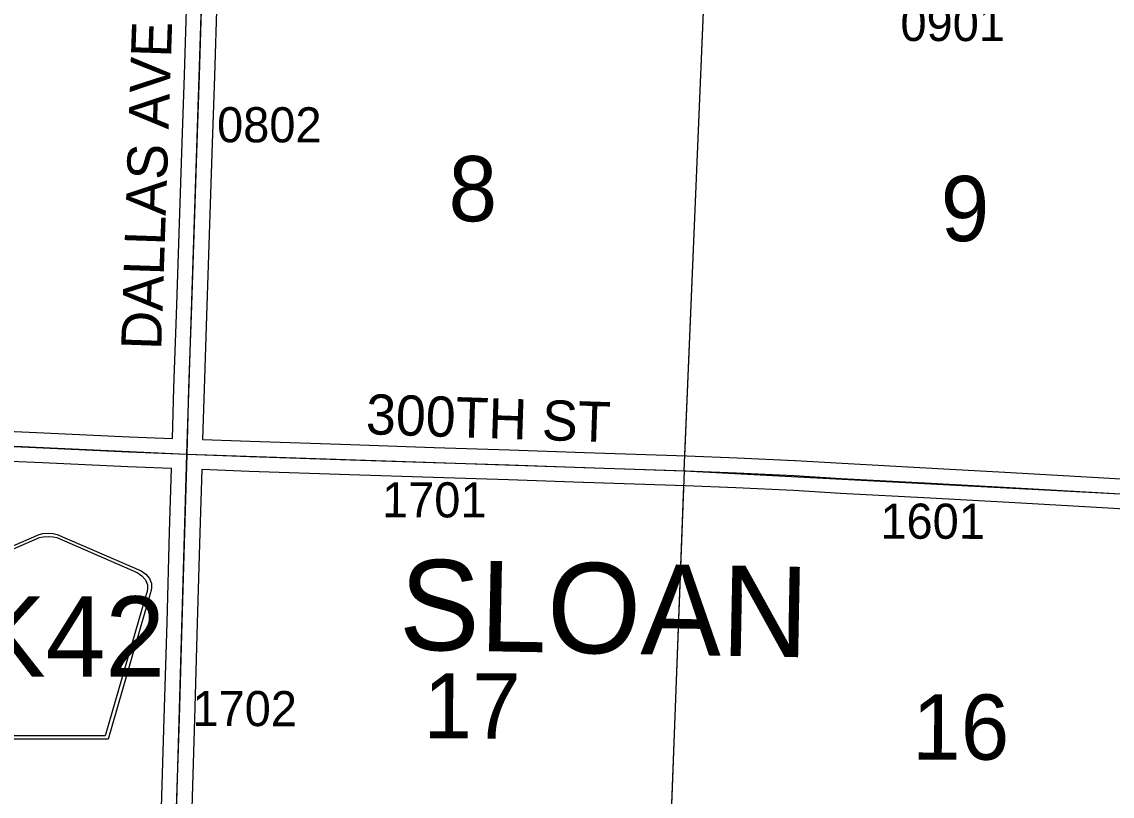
# Model space of a CAD drawing. Extents: x -157.2 to -99.3, y 12.2 to 46.2.
# Drawn here: x -140.306 to -138.133, y 20.323 to 21.866 of the extents above; entities that cross this region are included whole.
import ezdxf

# ---------------------------------------------------------------- set-up
doc = ezdxf.new("R2010")
doc.units = 0
for name, color, linetype in [('tdCoSecRdNmbr', 7, 'Continuous'), ('tdCoSecRdTxt', 7, 'Continuous'), ('tdCoSecRteBand', 7, 'Continuous'), ('tdCoSecRteCL', 7, 'Continuous'), ('tdCoSectLine', 7, 'Continuous'), ('tdCoSectLinePart', 7, 'Continuous'), ('tdCoSectNmbr', 7, 'Continuous'), ('tdCoShieldCoRteHrd', 7, 'Continuous'), ('tdCoSurfConc', 7, 'Continuous'), ('tdCoSurfGravel', 7, 'Continuous'), ('tdCoTwpNameTxt', 7, 'Continuous')]:
    doc.layers.add(name, color=color, linetype=linetype)

msp = doc.modelspace()

# ---------------------------------------------------------------- linework, layer by layer
at = {"layer": 'tdCoSecRteBand'}
for points in [[(-140.006, 21.036), (-140.0031, 21.1364), (-140.0031, 21.1365), (-140.0031, 21.1366), (-139.9979, 21.2825), (-139.9927, 21.4442), (-139.9927, 21.4442), (-139.9927, 21.4443), (-139.9873, 21.606), (-139.9823, 21.7599), (-139.9823, 21.7599), (-139.9823, 21.7599), (-139.9774, 21.913), (-139.9774, 21.9131), (-139.9774, 21.9131), (-139.9752, 21.9733), (-139.9759, 21.9734), (-139.9839, 21.9738), (-140.1287, 21.9805), (-140.1287, 21.9805), (-140.1287, 21.9805), (-140.3531, 21.9908)], [(-139.9174, 21.911), (-139.9224, 21.758), (-139.9273, 21.6041), (-139.9273, 21.6041), (-139.9273, 21.604), (-139.9327, 21.4423), (-139.9379, 21.2805), (-139.9379, 21.2805), (-139.9379, 21.2804), (-139.9431, 21.1345), (-139.946, 21.0338), (-139.8512, 21.0303), (-139.6511, 21.0236), (-139.4846, 21.0182), (-139.4846, 21.0182), (-139.4846, 21.0182), (-139.3342, 21.0133), (-139.3342, 21.0133), (-139.3341, 21.0133), (-139.1852, 21.0081), (-138.9813, 21.0015), (-138.9812, 21.0014), (-138.981, 21.0014), (-138.8806, 20.9973), (-138.8806, 20.9972), (-138.8805, 20.9972), (-138.7659, 20.9921), (-138.7656, 20.9921), (-138.7654, 20.992), (-138.6716, 20.9864), (-138.4927, 20.977), (-138.4926, 20.977), (-138.4925, 20.977), (-138.3355, 20.9681), (-138.3355, 20.9681), (-138.3354, 20.9681), (-138.1613, 20.9583), (-138.1613, 20.9583), (-138.1613, 20.9583), (-138.0373, 20.9509)], [(-140.4825, 21.0569), (-140.2626, 21.0473), (-140.2625, 21.0473), (-140.2625, 21.0473), (-140.0925, 21.0392), (-140.006, 21.036)], [(-140.0349, 20.0435), (-140.0322, 20.14), (-140.0277, 20.3011), (-140.0277, 20.3011), (-140.0277, 20.3012), (-140.0223, 20.4789), (-140.0166, 20.6695), (-140.0117, 20.8498), (-140.0117, 20.8498), (-140.0117, 20.8499), (-140.0077, 20.976), (-140.0079, 20.976), (-140.0948, 20.9792), (-140.095, 20.9792), (-140.0952, 20.9792), (-140.2653, 20.9874), (-140.4852, 20.997)], [(-138.0405, 20.891), (-138.1648, 20.8984), (-138.3388, 20.9082), (-138.4959, 20.9171), (-138.6748, 20.9265), (-138.675, 20.9265), (-138.6751, 20.9265), (-138.7688, 20.9321), (-138.8832, 20.9373), (-138.9834, 20.9415), (-139.1872, 20.9481), (-139.1872, 20.9481), (-139.1873, 20.9481), (-139.3362, 20.9533), (-139.4866, 20.9583), (-139.653, 20.9637), (-139.653, 20.9637), (-139.6531, 20.9637), (-139.8533, 20.9703), (-139.8533, 20.9703), (-139.8534, 20.9703), (-139.9477, 20.9738), (-139.9517, 20.8481), (-139.9567, 20.6678), (-139.9567, 20.6678), (-139.9567, 20.6678), (-139.9623, 20.4771), (-139.9623, 20.4771), (-139.9623, 20.4771), (-139.9677, 20.2994)]]:
    msp.add_lwpolyline(points, dxfattribs=at)
at = {"layer": 'tdCoSecRteCL'}
for points in [[(-139.9768, 21.0049), (-139.9731, 21.1355), (-139.9679, 21.2815), (-139.9627, 21.4433), (-139.9573, 21.605), (-139.9524, 21.7589), (-139.9474, 21.9121), (-139.9442, 22.0015)], [(-140.9638, 21.0502), (-140.9374, 21.0487), (-140.7973, 21.042), (-140.708, 21.0376), (-140.4839, 21.027), (-140.2639, 21.0173), (-140.0937, 21.0092), (-139.9768, 21.0049)], [(-140.0058, 20.0121), (-140.0022, 20.1392), (-139.9977, 20.3002), (-139.9923, 20.478), (-139.9866, 20.6687), (-139.9817, 20.8489), (-139.9775, 20.9814), (-139.9768, 21.0049)], [(-139.9768, 21.0049), (-139.8523, 21.0003), (-139.6521, 20.9937), (-139.4856, 20.9882), (-139.3352, 20.9833), (-139.1862, 20.9781), (-138.9823, 20.9715), (-138.8819, 20.9673), (-138.7672, 20.9621), (-138.6733, 20.9564), (-138.4942, 20.9471), (-138.3371, 20.9382), (-138.163, 20.9283), (-138.0388, 20.9209), (-137.9913, 20.919)]]:
    msp.add_lwpolyline(points, dxfattribs=at)
at = {"layer": 'tdCoSectLine'}
for points in [[(-139.9772, 21.0049), (-139.9446, 22.0015)], [(-138.9864, 20.9716), (-138.9444, 21.9655)], [(-140.9642, 21.0502), (-139.9772, 21.0049)], [(-140.0062, 20.0121), (-139.9772, 21.0049)], [(-139.9772, 21.0049), (-138.9864, 20.9716)], [(-138.9864, 20.9716), (-139.0243, 19.9763)], [(-138.9864, 20.9716), (-137.9916, 20.919)]]:
    msp.add_lwpolyline(points, dxfattribs=at)
at = {"layer": 'tdCoSectLinePart'}
for points in [[(-138.9851, 21.0015), (-138.9456, 21.9353)], [(-138.9875, 20.9416), (-139.0232, 20.006)]]:
    msp.add_lwpolyline(points, dxfattribs=at)
at = {"layer": 'tdCoShieldCoRteHrd'}
for points in [[(-140.3737, 20.4371), (-140.4556, 20.72), (-140.4595, 20.7332), (-140.4603, 20.739), (-140.4603, 20.7469), (-140.456, 20.7572), (-140.4487, 20.7657), (-140.4392, 20.7723), (-140.2719, 20.8447), (-140.2644, 20.8463), (-140.2539, 20.8472), (-140.2435, 20.8463), (-140.236, 20.8447), (-140.0687, 20.7723), (-140.0592, 20.7657), (-140.0519, 20.7572), (-140.0476, 20.7469), (-140.0476, 20.739), (-140.0484, 20.7332), (-140.0522, 20.72), (-140.1342, 20.4371)], [(-140.3678, 20.4434), (-140.4476, 20.7187), (-140.4513, 20.7313), (-140.452, 20.737), (-140.452, 20.7445), (-140.4479, 20.7544), (-140.4409, 20.7625), (-140.4318, 20.7689), (-140.2712, 20.8384), (-140.264, 20.84), (-140.2539, 20.8408), (-140.2439, 20.84), (-140.2367, 20.8384), (-140.0761, 20.7689), (-140.0669, 20.7625), (-140.06, 20.7544), (-140.0559, 20.7445), (-140.0559, 20.737), (-140.0566, 20.7313), (-140.0603, 20.7187), (-140.14, 20.4434)]]:
    msp.add_lwpolyline(points, close=True, dxfattribs=at)
at = {"layer": 'tdCoSurfConc'}
msp.add_lwpolyline([(-139.9977, 20.3002), (-139.9923, 20.478), (-139.9866, 20.6687), (-139.9817, 20.8489), (-139.9775, 20.9814), (-139.9768, 21.0049), (-139.9731, 21.1355), (-139.9679, 21.2815), (-139.9627, 21.4433), (-139.9573, 21.605), (-139.9524, 21.7589), (-139.9474, 21.9121), (-139.9442, 22.0015), (-139.9418, 22.0679), (-139.9363, 22.2304), (-139.9307, 22.3991), (-139.9247, 22.574), (-139.9188, 22.733), (-139.9122, 22.9133), (-139.9098, 22.9943)], dxfattribs=at)
at = {"layer": 'tdCoSurfGravel'}
msp.add_lwpolyline([(-140.9638, 21.0502), (-140.9374, 21.0487), (-140.7973, 21.042), (-140.708, 21.0376), (-140.4839, 21.027), (-140.2639, 21.0173), (-140.0937, 21.0092), (-139.9768, 21.0049), (-139.8523, 21.0003), (-139.6521, 20.9937), (-139.4856, 20.9882), (-139.3352, 20.9833), (-139.1862, 20.9781), (-138.9823, 20.9715), (-138.8819, 20.9673), (-138.7672, 20.9621), (-138.6733, 20.9564), (-138.4942, 20.9471), (-138.3371, 20.9382), (-138.163, 20.9283), (-138.0388, 20.9209), (-137.9913, 20.919)], dxfattribs=at)

# ---------------------------------------------------------------- texts
at = {"layer": 'tdCoSecRdNmbr'}
for s, rotation, p in [('0901', 359.895, (-138.5554, 21.8279)), ('0802', 359.894, (-139.9172, 21.6261)), ('1701', 359.8943, (-139.5885, 20.8789)), ('1601', 359.895, (-138.5954, 20.8363)), ('1702', 359.894, (-139.9663, 20.463))]:
    msp.add_text(s, height=0.07, rotation=rotation, dxfattribs=at).set_placement(p)
at = {"layer": 'tdCoSecRdTxt'}
for s, rotation, p in [('DALLAS AVE', 88.074, (-140.0285, 21.2117)), ('300TH ST', 358.0802, (-139.6214, 21.0446))]:
    msp.add_text(s, height=0.08, rotation=rotation, dxfattribs=at).set_placement(p)
at = {"layer": 'tdCoSectNmbr'}
for s, rotation, p in [('8', 359.8943, (-139.4559, 21.4687)), ('9', 359.895, (-138.4752, 21.4291)), ('17', 359.8943, (-139.5059, 20.4384)), ('16', 359.8951, (-138.532, 20.3962))]:
    msp.add_text(s, height=0.13, rotation=rotation, dxfattribs=at).set_placement(p)
at = {"layer": 'tdCoShieldCoRteHrd'}
msp.add_text('K42', height=0.16, dxfattribs=at).set_placement((-140.4015, 20.5614))
at = {"layer": 'tdCoTwpNameTxt'}
msp.add_text('SLOAN', height=0.18, rotation=358.8955, dxfattribs=at).set_placement((-139.5555, 20.6155))

doc.saveas('drawing.dxf')
